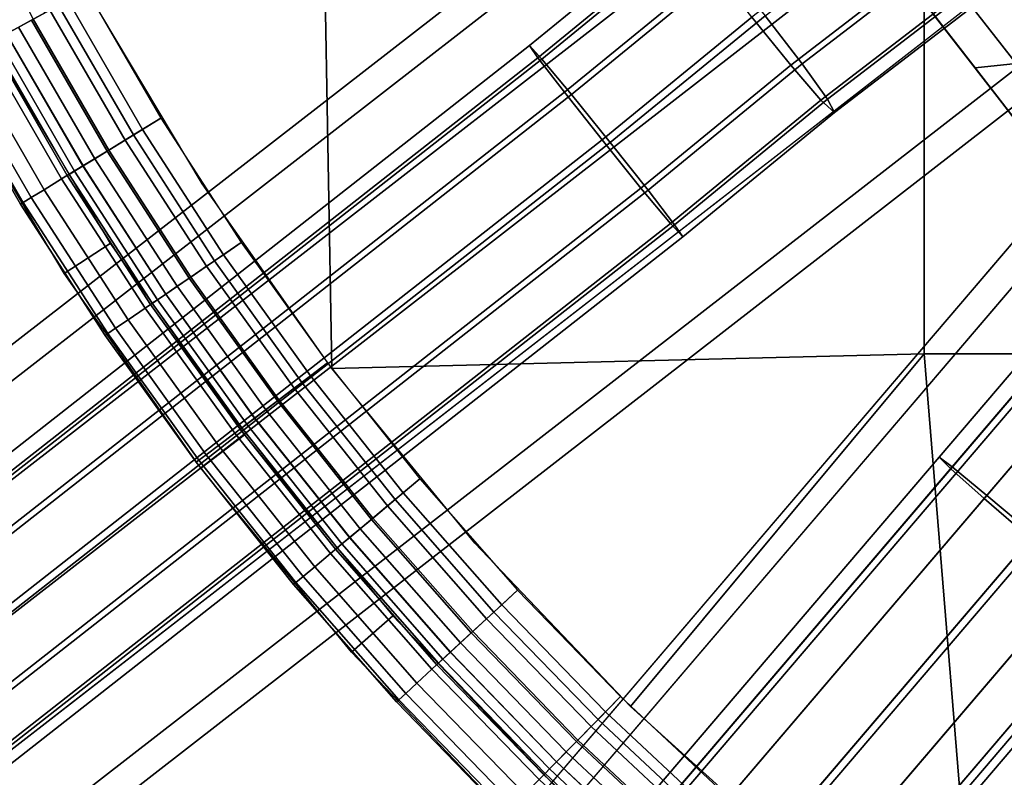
# Model space of a CAD drawing. Extents: x -43.1 to 43.1, y -41.3 to 41.3.
# Tile 357 of 656: x -3.4 to -2.2, y -2.8 to -1.9. Entities that reach past the tile are written whole.
import ezdxf

# ---------------------------------------------------------------- set-up
doc = ezdxf.new("R2010")
doc.units = 0
for name, color, linetype in [('CABLE.1', 18, 'CONTINUOUS'), ('CEILING_SUPPORT', 254, 'CONTINUOUS'), ('METAL_BASE', 254, 'CONTINUOUS')]:
    doc.layers.add(name, color=color, linetype=linetype)

msp = doc.modelspace()

# ---------------------------------------------------------------- linework, layer by layer
at = {"layer": 'CABLE.1'}
for points in [[(-1.144, -1.1003, 27.7714), (-1.1258, -1.1111, 27.8489), (-2.2594, -2.4384, 27.9291), (-2.2762, -2.426, 27.8515)], [(-1.1305, -1.1165, 27.6938), (-1.144, -1.1003, 27.7714), (-2.2762, -2.426, 27.8515), (-2.2614, -2.4407, 27.7738)], [(-1.1258, -1.1111, 27.8489), (-1.0809, -1.146, 27.9057), (-2.2155, -2.4744, 27.986), (-2.2594, -2.4384, 27.9291)], [(-1.0889, -1.1554, 27.637), (-1.1305, -1.1165, 27.6938), (-2.2614, -2.4407, 27.7738), (-2.2189, -2.4784, 27.7169)], [(-1.0809, -1.146, 27.9057), (-1.0212, -1.1957, 27.9265), (-2.1562, -2.5246, 28.0068), (-2.2155, -2.4744, 27.986)], [(-1.0305, -1.2066, 27.6162), (-1.0889, -1.1554, 27.637), (-2.2189, -2.4784, 27.7169), (-2.1601, -2.5292, 27.6961)], [(-3.2312, -1.1707, 9.2673), (-3.216, -1.1976, 9.3415), (-5.593, -2.371, 9.3233), (-5.5941, -2.3371, 9.2492)], [(-3.2279, -1.1807, 9.1876), (-3.2312, -1.1707, 9.2673), (-5.5941, -2.3371, 9.2492), (-5.5803, -2.342, 9.1695)], [(-3.207, -1.2248, 9.1237), (-3.2279, -1.1807, 9.1876), (-5.5803, -2.342, 9.1695), (-5.5554, -2.3842, 9.1057)], [(-3.216, -1.1976, 9.3415), (-3.1862, -1.2542, 9.3904), (-5.5773, -2.4344, 9.3721), (-5.593, -2.371, 9.3233)], [(-3.1739, -1.2912, 9.0928), (-3.207, -1.2248, 9.1237), (-5.5554, -2.3842, 9.1057), (-5.5259, -2.4524, 9.0749)], [(-3.1862, -1.2542, 9.3904), (-3.15, -1.3252, 9.4008), (-5.5512, -2.5104, 9.3825), (-5.5773, -2.4344, 9.3721)], [(-3.1377, -1.3623, 9.1032), (-3.1739, -1.2912, 9.0928), (-5.5259, -2.4524, 9.0749), (-5.4999, -2.5285, 9.0852)], [(-3.15, -1.3252, 9.4008), (-3.1169, -1.3917, 9.3699), (-5.5217, -2.5787, 9.3516), (-5.5512, -2.5104, 9.3825)], [(-3.1079, -1.4188, 9.152), (-3.1377, -1.3623, 9.1032), (-5.4999, -2.5285, 9.0852), (-5.4842, -2.5919, 9.134)], [(-3.1169, -1.3917, 9.3699), (-3.096, -1.4358, 9.306), (-5.4968, -2.6209, 9.2878), (-5.5217, -2.5787, 9.3516)], [(-3.0927, -1.4457, 9.2263), (-3.1079, -1.4188, 9.152), (-5.4842, -2.5919, 9.134), (-5.483, -2.6257, 9.2082)], [(-3.096, -1.4358, 9.306), (-3.0927, -1.4457, 9.2263), (-5.483, -2.6257, 9.2082), (-5.4968, -2.6209, 9.2878)], [(-2.2671, -1.7776, 17.8665), (-2.3147, -1.7155, 17.8478), (-2.5136, -1.8684, 17.8593), (-2.4643, -1.9291, 17.8778)], [(-2.2982, -1.7139, 18.158), (-2.2528, -1.7762, 18.1351), (-2.4498, -1.9276, 18.1464), (-2.4968, -1.8667, 18.1694)], [(-2.6016, -1.7458, 18.0189), (-2.5845, -1.7617, 18.0958), (-2.7797, -1.9216, 18.1074), (-2.7953, -1.9045, 18.0303)], [(-2.5928, -1.7625, 17.9407), (-2.6016, -1.7458, 18.0189), (-2.7953, -1.9045, 18.0303), (-2.7849, -1.9199, 17.9521)], [(-2.5606, -1.8074, 17.8823), (-2.5928, -1.7625, 17.9407), (-2.7849, -1.9199, 17.9521), (-2.7513, -1.9636, 17.8936)], [(-2.5845, -1.7617, 18.0958), (-2.5461, -1.8059, 18.1509), (-2.7423, -1.9666, 18.1625), (-2.7797, -1.9216, 18.1074)], [(-2.2301, -1.8228, 17.9216), (-2.2671, -1.7776, 17.8665), (-2.4643, -1.9291, 17.8778), (-2.4259, -1.9734, 17.9329)], [(-2.2528, -1.7762, 18.1351), (-2.2218, -1.8221, 18.0767), (-2.4175, -1.9725, 18.088), (-2.4498, -1.9276, 18.1464)], [(-2.5136, -1.8684, 17.8593), (-2.5606, -1.8074, 17.8823), (-2.7513, -1.9636, 17.8936), (-2.7035, -2.024, 17.8705)], [(-2.5461, -1.8059, 18.1509), (-2.4968, -1.8667, 18.1694), (-2.693, -2.0274, 18.1811), (-2.7423, -1.9666, 18.1625)], [(-2.2218, -1.8221, 18.0767), (-2.2135, -1.8391, 17.9986), (-2.4088, -1.9893, 18.0098), (-2.4175, -1.9725, 18.088)], [(-2.2135, -1.8391, 17.9986), (-2.2301, -1.8228, 17.9216), (-2.4259, -1.9734, 17.9329), (-2.4088, -1.9893, 18.0098)], [(-2.4643, -1.9291, 17.8778), (-2.5136, -1.8684, 17.8593), (-2.7035, -2.024, 17.8705), (-2.6543, -2.0849, 17.8891)], [(-2.4968, -1.8667, 18.1694), (-2.4498, -1.9276, 18.1464), (-2.6452, -2.0878, 18.158), (-2.693, -2.0274, 18.1811)], [(-2.7953, -1.9045, 18.0303), (-2.7797, -1.9216, 18.1074), (-4.8646, -3.5557, 18.0892), (-4.8767, -3.5359, 18.0122)], [(-2.7849, -1.9199, 17.9521), (-2.7953, -1.9045, 18.0303), (-4.8767, -3.5359, 18.0122), (-4.8641, -3.5496, 17.934)], [(-2.7797, -1.9216, 18.1074), (-2.7423, -1.9666, 18.1625), (-4.8309, -3.6036, 18.1444), (-4.8646, -3.5557, 18.0892)], [(-2.7513, -1.9636, 17.8936), (-2.7849, -1.9199, 17.9521), (-4.8641, -3.5496, 17.934), (-4.8301, -3.593, 17.8755)], [(-2.4259, -1.9734, 17.9329), (-2.4643, -1.9291, 17.8778), (-2.6543, -2.0849, 17.8891), (-2.6169, -2.1298, 17.9443)], [(-2.4498, -1.9276, 18.1464), (-2.4175, -1.9725, 18.088), (-2.6116, -2.1315, 18.0995), (-2.6452, -2.0878, 18.158)], [(-2.7423, -1.9666, 18.1625), (-2.693, -2.0274, 18.1811), (-4.7848, -3.6668, 18.1629), (-4.8309, -3.6036, 18.1444)], [(-2.7035, -2.024, 17.8705), (-2.7513, -1.9636, 17.8936), (-4.8301, -3.593, 17.8755), (-4.7838, -3.6546, 17.8525)], [(-2.4175, -1.9725, 18.088), (-2.4088, -1.9893, 18.0098), (-2.6012, -2.1469, 18.0213), (-2.6116, -2.1315, 18.0995)], [(-2.4088, -1.9893, 18.0098), (-2.4259, -1.9734, 17.9329), (-2.6169, -2.1298, 17.9443), (-2.6012, -2.1469, 18.0213)], [(-2.693, -2.0274, 18.1811), (-2.6452, -2.0878, 18.158), (-4.7385, -3.7284, 18.1399), (-4.7848, -3.6668, 18.1629)], [(-2.6543, -2.0849, 17.8891), (-2.7035, -2.024, 17.8705), (-4.7838, -3.6546, 17.8525), (-4.7377, -3.7178, 17.871)], [(-2.6169, -2.1298, 17.9443), (-2.6543, -2.0849, 17.8891), (-4.7377, -3.7178, 17.871), (-4.704, -3.7658, 17.9262)], [(-2.6452, -2.0878, 18.158), (-2.6116, -2.1315, 18.0995), (-4.7045, -3.7719, 18.0814), (-4.7385, -3.7284, 18.1399)], [(-2.6116, -2.1315, 18.0995), (-2.6012, -2.1469, 18.0213), (-4.6919, -3.7855, 18.0032), (-4.7045, -3.7719, 18.0814)], [(-2.6012, -2.1469, 18.0213), (-2.6169, -2.1298, 17.9443), (-4.704, -3.7658, 17.9262), (-4.6919, -3.7855, 18.0032)], [(-2.2762, -2.426, 27.8515), (-2.2594, -2.4384, 27.9291), (-3.9738, -4.4456, 27.911), (-3.9886, -4.431, 27.8333)], [(-2.2614, -2.4407, 27.7738), (-2.2762, -2.426, 27.8515), (-3.9886, -4.431, 27.8333), (-3.9718, -4.4433, 27.7557)], [(-2.2594, -2.4384, 27.9291), (-2.2155, -2.4744, 27.986), (-3.9313, -4.4834, 27.9678), (-3.9738, -4.4456, 27.911)], [(-2.2189, -2.4784, 27.7169), (-2.2614, -2.4407, 27.7738), (-3.9718, -4.4433, 27.7557), (-3.9278, -4.4793, 27.6989)], [(-2.2155, -2.4744, 27.986), (-2.1562, -2.5246, 28.0068), (-3.8725, -4.5342, 27.9886), (-3.9313, -4.4834, 27.9678)], [(-2.1601, -2.5292, 27.6961), (-2.2189, -2.4784, 27.7169), (-3.9278, -4.4793, 27.6989), (-3.8685, -4.5295, 27.6781)], [(-2.1562, -2.5246, 28.0068), (-2.0974, -2.5753, 27.986), (-3.8132, -4.5843, 27.9678), (-3.8725, -4.5342, 27.9886)], [(-2.1008, -2.5793, 27.7169), (-2.1601, -2.5292, 27.6961), (-3.8685, -4.5295, 27.6781), (-3.8097, -4.5802, 27.6989)], [(-2.0974, -2.5753, 27.986), (-2.0549, -2.6131, 27.9291), (-3.7693, -4.6203, 27.911), (-3.8132, -4.5843, 27.9678)], [(-2.0568, -2.6154, 27.7738), (-2.1008, -2.5793, 27.7169), (-3.8097, -4.5802, 27.6989), (-3.7673, -4.618, 27.7557)], [(-2.0549, -2.6131, 27.9291), (-2.04, -2.6277, 27.8515), (-3.7524, -4.6327, 27.8333), (-3.7693, -4.6203, 27.911)], [(-2.04, -2.6277, 27.8515), (-2.0568, -2.6154, 27.7738), (-3.7673, -4.618, 27.7557), (-3.7524, -4.6327, 27.8333)]]:
    msp.add_3dface(points, dxfattribs=at)
at = {"layer": 'CEILING_SUPPORT'}
for points in [[(-3.0602, -1.5301, 101.9285), (-3.0461, -2.3138, 101.9285), (-3.2105, -2.0797, 101.9285), (-3.357, -1.8339, 101.9285)], [(-3.0602, -1.5301, 101.859), (-3.0461, -2.3138, 101.859), (-3.2105, -2.0797, 101.859), (-3.357, -1.8339, 101.859)], [(-2.2951, -1.5301, 101.9285), (-2.2951, -2.2952, 101.9285), (-3.0461, -2.3138, 101.9285), (-3.0602, -1.5301, 101.9285)], [(-2.2951, -1.5301, 101.859), (-2.2951, -2.2952, 101.859), (-3.0461, -2.3138, 101.859), (-3.0602, -1.5301, 101.859)], [(-2.2951, -1.5301, 101.9285), (-1.5301, -1.5301, 101.9285), (-1.5301, -2.2952, 101.9285), (-2.2951, -2.2952, 101.9285)], [(-2.2951, -1.5301, 101.859), (-1.5301, -1.5301, 101.859), (-1.5301, -2.2952, 101.859), (-2.2951, -2.2952, 101.859)], [(-3.5472, -1.7175, 101.8941), (-3.4974, -1.6934, 101.868), (-3.4101, -1.863, 101.868), (-3.4587, -1.8895, 101.8941)], [(-3.5397, -1.7139, 101.9794), (-3.5125, -1.7007, 101.952), (-3.4248, -1.871, 101.952), (-3.4513, -1.8855, 101.9794)], [(-3.3927, -1.8534, 101.863), (-3.357, -1.8339, 101.859), (-3.2629, -1.9964, 101.859), (-3.2977, -2.0177, 101.863)], [(-3.3808, -1.8469, 101.9312), (-3.357, -1.8339, 101.9285), (-3.2629, -1.9964, 101.9285), (-3.2861, -2.0106, 101.9312)], [(-3.4037, -1.8594, 101.9391), (-3.3808, -1.8469, 101.9312), (-3.2861, -2.0106, 101.9312), (-3.3083, -2.0242, 101.9391)], [(-3.427, -1.8722, 101.8749), (-3.3927, -1.8534, 101.863), (-3.2977, -2.0177, 101.863), (-3.3311, -2.0381, 101.8749)], [(-3.4248, -1.871, 101.952), (-3.4037, -1.8594, 101.9391), (-3.3083, -2.0242, 101.9391), (-3.3289, -2.0368, 101.952)], [(-3.4587, -1.8895, 101.8941), (-3.427, -1.8722, 101.8749), (-3.3311, -2.0381, 101.8749), (-3.3618, -2.0569, 101.8941)], [(-3.4433, -1.8811, 101.9693), (-3.4248, -1.871, 101.952), (-3.3289, -2.0368, 101.952), (-3.3468, -2.0478, 101.9693)], [(-3.4585, -1.8894, 101.9904), (-3.4433, -1.8811, 101.9693), (-3.3468, -2.0478, 101.9693), (-3.3616, -2.0568, 101.9904)], [(-3.4864, -1.9047, 101.9201), (-3.4587, -1.8895, 101.8941), (-3.3618, -2.0569, 101.8941), (-3.3888, -2.0734, 101.9201)], [(-3.4767, -1.8993, 102.0405), (-3.4698, -1.8955, 102.0144), (-3.3726, -2.0635, 102.0144), (-3.3793, -2.0676, 102.0405)], [(-3.4698, -1.8955, 102.0144), (-3.4585, -1.8894, 101.9904), (-3.3616, -2.0568, 101.9904), (-3.3726, -2.0635, 102.0144)], [(-3.5401, -1.934, 103.7716), (-3.479, -1.9006, 103.7716), (-3.3273, -2.1553, 103.7716), (-3.3857, -2.1931, 103.7716)], [(-3.5092, -1.9171, 101.9517), (-3.4864, -1.9047, 101.9201), (-3.3888, -2.0734, 101.9201), (-3.4109, -2.087, 101.9517)], [(-3.479, -1.9006, 102.0676), (-3.4767, -1.8993, 102.0405), (-3.3793, -2.0676, 102.0405), (-3.3816, -2.069, 102.0676)], [(-3.479, -1.9006, 103.7716), (-3.479, -1.9006, 102.0676), (-3.3816, -2.069, 102.0676), (-3.3816, -2.069, 103.7716)], [(-3.5261, -1.9263, 101.9878), (-3.5092, -1.9171, 101.9517), (-3.4109, -2.087, 101.9517), (-3.4274, -2.097, 101.9878)], [(-3.5401, -1.934, 102.0676), (-3.5366, -1.932, 102.0269), (-3.4375, -2.1032, 102.0269), (-3.4409, -2.1053, 102.0676)], [(-3.5401, -1.934, 103.7716), (-3.5401, -1.934, 102.0676), (-3.4409, -2.1053, 102.0676), (-3.4409, -2.1053, 103.7716)], [(-3.5366, -1.932, 102.0269), (-3.5261, -1.9263, 101.9878), (-3.4274, -2.097, 101.9878), (-3.4375, -2.1032, 102.0269)], [(-3.2977, -2.0177, 101.863), (-3.2629, -1.9964, 101.859), (-3.1611, -2.1541, 101.859), (-3.1947, -2.1771, 101.863)], [(-3.2861, -2.0106, 101.9312), (-3.2629, -1.9964, 101.9285), (-3.1611, -2.1541, 101.9285), (-3.1835, -2.1694, 101.9312)], [(-3.3311, -2.0381, 101.8749), (-3.2977, -2.0177, 101.863), (-3.1947, -2.1771, 101.863), (-3.227, -2.1991, 101.8749)], [(-3.3083, -2.0242, 101.9391), (-3.2861, -2.0106, 101.9312), (-3.1835, -2.1694, 101.9312), (-3.205, -2.1841, 101.9391)], [(-3.3289, -2.0368, 101.952), (-3.3083, -2.0242, 101.9391), (-3.205, -2.1841, 101.9391), (-3.2249, -2.1977, 101.952)], [(-3.3618, -2.0569, 101.8941), (-3.3311, -2.0381, 101.8749), (-3.227, -2.1991, 101.8749), (-3.2568, -2.2194, 101.8941)], [(-3.3468, -2.0478, 101.9693), (-3.3289, -2.0368, 101.952), (-3.2249, -2.1977, 101.952), (-3.2423, -2.2095, 101.9693)], [(-3.3888, -2.0734, 101.9201), (-3.3618, -2.0569, 101.8941), (-3.2568, -2.2194, 101.8941), (-3.283, -2.2372, 101.9201)], [(-3.3726, -2.0635, 102.0144), (-3.3616, -2.0568, 101.9904), (-3.2566, -2.2193, 101.9904), (-3.2672, -2.2265, 102.0144)], [(-3.3616, -2.0568, 101.9904), (-3.3468, -2.0478, 101.9693), (-3.2423, -2.2095, 101.9693), (-3.2566, -2.2193, 101.9904)], [(-3.3816, -2.069, 102.0676), (-3.3793, -2.0676, 102.0405), (-3.2738, -2.231, 102.0405), (-3.276, -2.2325, 102.0676)], [(-3.3816, -2.069, 103.7716), (-3.3816, -2.069, 102.0676), (-3.276, -2.2325, 102.0676), (-3.276, -2.2325, 103.7716)], [(-3.3793, -2.0676, 102.0405), (-3.3726, -2.0635, 102.0144), (-3.2672, -2.2265, 102.0144), (-3.2738, -2.231, 102.0405)], [(-3.4109, -2.087, 101.9517), (-3.3888, -2.0734, 101.9201), (-3.283, -2.2372, 101.9201), (-3.3044, -2.2518, 101.9517)], [(-3.4375, -2.1032, 102.0269), (-3.4274, -2.097, 101.9878), (-3.3203, -2.2627, 101.9878), (-3.3302, -2.2694, 102.0269)], [(-3.4274, -2.097, 101.9878), (-3.4109, -2.087, 101.9517), (-3.3044, -2.2518, 101.9517), (-3.3203, -2.2627, 101.9878)], [(-3.4409, -2.1053, 102.0676), (-3.4375, -2.1032, 102.0269), (-3.3302, -2.2694, 102.0269), (-3.3335, -2.2716, 102.0676)], [(-3.4409, -2.1053, 103.7716), (-3.4409, -2.1053, 102.0676), (-3.3335, -2.2716, 102.0676), (-3.3335, -2.2716, 103.7716)], [(-3.1569, -2.3979, 103.7716), (-3.2123, -2.44, 103.7716), (-3.3857, -2.1931, 103.7716), (-3.3273, -2.1553, 103.7716)], [(-3.1947, -2.1771, 101.863), (-3.1611, -2.1541, 101.859), (-3.0515, -2.3066, 101.859), (-3.084, -2.3312, 101.863)], [(-3.1835, -2.1694, 101.9312), (-3.1611, -2.1541, 101.9285), (-3.0515, -2.3066, 101.9285), (-3.0732, -2.323, 101.9312)], [(-3.205, -2.1841, 101.9391), (-3.1835, -2.1694, 101.9312), (-3.0732, -2.323, 101.9312), (-3.094, -2.3387, 101.9391)], [(-3.227, -2.1991, 101.8749), (-3.1947, -2.1771, 101.863), (-3.084, -2.3312, 101.863), (-3.1152, -2.3548, 101.8749)], [(-3.2249, -2.1977, 101.952), (-3.205, -2.1841, 101.9391), (-3.094, -2.3387, 101.9391), (-3.1132, -2.3532, 101.952)], [(-3.2568, -2.2194, 101.8941), (-3.227, -2.1991, 101.8749), (-3.1152, -2.3548, 101.8749), (-3.144, -2.3765, 101.8941)], [(-3.2566, -2.2193, 101.9904), (-3.2423, -2.2095, 101.9693), (-3.13, -2.366, 101.9693), (-3.1438, -2.3764, 101.9904)], [(-3.2423, -2.2095, 101.9693), (-3.2249, -2.1977, 101.952), (-3.1132, -2.3532, 101.952), (-3.13, -2.366, 101.9693)], [(-3.283, -2.2372, 101.9201), (-3.2568, -2.2194, 101.8941), (-3.144, -2.3765, 101.8941), (-3.1692, -2.3956, 101.9201)], [(-3.2672, -2.2265, 102.0144), (-3.2566, -2.2193, 101.9904), (-3.1438, -2.3764, 101.9904), (-3.1541, -2.3841, 102.0144)], [(-3.276, -2.2325, 102.0676), (-3.2738, -2.231, 102.0405), (-3.1604, -2.3889, 102.0405), (-3.1625, -2.3905, 102.0676)], [(-3.276, -2.2325, 103.7716), (-3.276, -2.2325, 102.0676), (-3.1625, -2.3905, 102.0676), (-3.1625, -2.3905, 103.7716)], [(-3.2738, -2.231, 102.0405), (-3.2672, -2.2265, 102.0144), (-3.1541, -2.3841, 102.0144), (-3.1604, -2.3889, 102.0405)], [(-3.3044, -2.2518, 101.9517), (-3.283, -2.2372, 101.9201), (-3.1692, -2.3956, 101.9201), (-3.1899, -2.4113, 101.9517)], [(-3.3203, -2.2627, 101.9878), (-3.3044, -2.2518, 101.9517), (-3.1899, -2.4113, 101.9517), (-3.2053, -2.4229, 101.9878)], [(-3.3335, -2.2716, 102.0676), (-3.3302, -2.2694, 102.0269), (-3.2148, -2.43, 102.0269), (-3.218, -2.4325, 102.0676)], [(-3.3335, -2.2716, 103.7716), (-3.3335, -2.2716, 102.0676), (-3.218, -2.4325, 102.0676), (-3.218, -2.4325, 103.7716)], [(-3.3302, -2.2694, 102.0269), (-3.3203, -2.2627, 101.9878), (-3.2053, -2.4229, 101.9878), (-3.2148, -2.43, 102.0269)], [(-3.0461, -2.3138, 101.9285), (-2.2951, -2.2952, 101.9285), (-2.6673, -2.7419, 101.9285), (-2.8647, -2.5349, 101.9285)], [(-3.0461, -2.3138, 101.859), (-2.2951, -2.2952, 101.859), (-2.6673, -2.7419, 101.859), (-2.8647, -2.5349, 101.859)], [(-2.6673, -2.7419, 101.9285), (-2.2951, -2.2952, 101.9285), (-2.2288, -3.1088, 101.9285), (-2.4549, -2.9336, 101.9285)], [(-2.6673, -2.7419, 101.859), (-2.2951, -2.2952, 101.859), (-2.2288, -3.1088, 101.859), (-2.4549, -2.9336, 101.859)], [(-1.5301, -2.2952, 101.9285), (-1.5301, -3.0602, 101.9285), (-2.2288, -3.1088, 101.9285), (-2.2951, -2.2952, 101.9285)], [(-1.5301, -2.2952, 101.859), (-1.5301, -3.0602, 101.859), (-2.2288, -3.1088, 101.859), (-2.2951, -2.2952, 101.859)], [(-3.084, -2.3312, 101.863), (-3.0515, -2.3066, 101.859), (-2.9347, -2.4536, 101.859), (-2.9659, -2.4797, 101.863)], [(-3.0732, -2.323, 101.9312), (-3.0515, -2.3066, 101.9285), (-2.9347, -2.4536, 101.9285), (-2.9555, -2.471, 101.9312)], [(-3.1152, -2.3548, 101.8749), (-3.084, -2.3312, 101.863), (-2.9659, -2.4797, 101.863), (-2.9959, -2.5048, 101.8749)], [(-3.094, -2.3387, 101.9391), (-3.0732, -2.323, 101.9312), (-2.9555, -2.471, 101.9312), (-2.9755, -2.4877, 101.9391)], [(-3.1132, -2.3532, 101.952), (-3.094, -2.3387, 101.9391), (-2.9755, -2.4877, 101.9391), (-2.994, -2.5032, 101.952)], [(-3.144, -2.3765, 101.8941), (-3.1152, -2.3548, 101.8749), (-2.9959, -2.5048, 101.8749), (-3.0236, -2.528, 101.8941)], [(-3.13, -2.366, 101.9693), (-3.1132, -2.3532, 101.952), (-2.994, -2.5032, 101.952), (-3.0101, -2.5167, 101.9693)], [(-3.1438, -2.3764, 101.9904), (-3.13, -2.366, 101.9693), (-3.0101, -2.5167, 101.9693), (-3.0234, -2.5278, 101.9904)], [(-3.1692, -2.3956, 101.9201), (-3.144, -2.3765, 101.8941), (-3.0236, -2.528, 101.8941), (-3.0479, -2.5482, 101.9201)], [(-3.1604, -2.3889, 102.0405), (-3.1541, -2.3841, 102.0144), (-3.0333, -2.536, 102.0144), (-3.0394, -2.5411, 102.0405)], [(-3.1541, -2.3841, 102.0144), (-3.1438, -2.3764, 101.9904), (-3.0234, -2.5278, 101.9904), (-3.0333, -2.536, 102.0144)], [(-3.1899, -2.4113, 101.9517), (-3.1692, -2.3956, 101.9201), (-3.0479, -2.5482, 101.9201), (-3.0678, -2.5649, 101.9517)], [(-3.1625, -2.3905, 102.0676), (-3.1604, -2.3889, 102.0405), (-3.0394, -2.5411, 102.0405), (-3.0414, -2.5428, 102.0676)], [(-3.1625, -2.3905, 103.7716), (-3.1625, -2.3905, 102.0676), (-3.0414, -2.5428, 102.0676), (-3.0414, -2.5428, 103.7716)], [(-3.2123, -2.44, 103.7716), (-3.1569, -2.3979, 103.7716), (-2.9689, -2.6271, 103.7716), (-3.021, -2.6732, 103.7716)], [(-3.2053, -2.4229, 101.9878), (-3.1899, -2.4113, 101.9517), (-3.0678, -2.5649, 101.9517), (-3.0826, -2.5772, 101.9878)], [(-3.218, -2.4325, 102.0676), (-3.2148, -2.43, 102.0269), (-3.0917, -2.5849, 102.0269), (-3.0948, -2.5874, 102.0676)], [(-3.218, -2.4325, 103.7716), (-3.218, -2.4325, 102.0676), (-3.0948, -2.5874, 102.0676), (-3.0948, -2.5874, 103.7716)], [(-3.2148, -2.43, 102.0269), (-3.2053, -2.4229, 101.9878), (-3.0826, -2.5772, 101.9878), (-3.0917, -2.5849, 102.0269)], [(-2.9659, -2.4797, 101.863), (-2.9347, -2.4536, 101.859), (-2.8108, -2.5946, 101.859), (-2.8407, -2.6223, 101.863)], [(-2.9555, -2.471, 101.9312), (-2.9347, -2.4536, 101.9285), (-2.8108, -2.5946, 101.9285), (-2.8307, -2.613, 101.9312)], [(-2.9755, -2.4877, 101.9391), (-2.9555, -2.471, 101.9312), (-2.8307, -2.613, 101.9312), (-2.8499, -2.6307, 101.9391)], [(-2.9959, -2.5048, 101.8749), (-2.9659, -2.4797, 101.863), (-2.8407, -2.6223, 101.863), (-2.8694, -2.6488, 101.8749)], [(-2.994, -2.5032, 101.952), (-2.9755, -2.4877, 101.9391), (-2.8499, -2.6307, 101.9391), (-2.8675, -2.6471, 101.952)], [(-3.0236, -2.528, 101.8941), (-2.9959, -2.5048, 101.8749), (-2.8694, -2.6488, 101.8749), (-2.8959, -2.6733, 101.8941)], [(-3.0101, -2.5167, 101.9693), (-2.994, -2.5032, 101.952), (-2.8675, -2.6471, 101.952), (-2.883, -2.6614, 101.9693)], [(-3.0234, -2.5278, 101.9904), (-3.0101, -2.5167, 101.9693), (-2.883, -2.6614, 101.9693), (-2.8957, -2.6731, 101.9904)], [(-3.0479, -2.5482, 101.9201), (-3.0236, -2.528, 101.8941), (-2.8959, -2.6733, 101.8941), (-2.9192, -2.6947, 101.9201)], [(-3.0333, -2.536, 102.0144), (-3.0234, -2.5278, 101.9904), (-2.8957, -2.6731, 101.9904), (-2.9052, -2.6818, 102.0144)], [(-3.0414, -2.5428, 102.0676), (-3.0394, -2.5411, 102.0405), (-2.911, -2.6872, 102.0405), (-2.913, -2.689, 102.0676)], [(-3.0414, -2.5428, 103.7716), (-3.0414, -2.5428, 102.0676), (-2.913, -2.689, 102.0676), (-2.913, -2.689, 103.7716)], [(-3.0394, -2.5411, 102.0405), (-3.0333, -2.536, 102.0144), (-2.9052, -2.6818, 102.0144), (-2.911, -2.6872, 102.0405)], [(-3.0678, -2.5649, 101.9517), (-3.0479, -2.5482, 101.9201), (-2.9192, -2.6947, 101.9201), (-2.9382, -2.7123, 101.9517)], [(-3.0826, -2.5772, 101.9878), (-3.0678, -2.5649, 101.9517), (-2.9382, -2.7123, 101.9517), (-2.9524, -2.7254, 101.9878)], [(-3.0917, -2.5849, 102.0269), (-3.0826, -2.5772, 101.9878), (-2.9524, -2.7254, 101.9878), (-2.9611, -2.7334, 102.0269)], [(-3.0948, -2.5874, 102.0676), (-3.0917, -2.5849, 102.0269), (-2.9611, -2.7334, 102.0269), (-2.9641, -2.7362, 102.0676)], [(-3.0948, -2.5874, 103.7716), (-3.0948, -2.5874, 102.0676), (-2.9641, -2.7362, 102.0676), (-2.9641, -2.7362, 103.7716)], [(-2.8407, -2.6223, 101.863), (-2.8108, -2.5946, 101.859), (-2.6801, -2.7294, 101.859), (-2.7086, -2.7585, 101.863)], [(-2.8307, -2.613, 101.9312), (-2.8108, -2.5946, 101.9285), (-2.6801, -2.7294, 101.9285), (-2.6991, -2.7488, 101.9312)], [(-2.8499, -2.6307, 101.9391), (-2.8307, -2.613, 101.9312), (-2.6991, -2.7488, 101.9312), (-2.7174, -2.7674, 101.9391)], [(-3.021, -2.6732, 103.7716), (-2.9689, -2.6271, 103.7716), (-2.7643, -2.8416, 103.7716), (-2.8128, -2.8915, 103.7716)], [(-2.8694, -2.6488, 101.8749), (-2.8407, -2.6223, 101.863), (-2.7086, -2.7585, 101.863), (-2.736, -2.7864, 101.8749)], [(-2.8675, -2.6471, 101.952), (-2.8499, -2.6307, 101.9391), (-2.7174, -2.7674, 101.9391), (-2.7342, -2.7846, 101.952)], [(-2.8959, -2.6733, 101.8941), (-2.8694, -2.6488, 101.8749), (-2.736, -2.7864, 101.8749), (-2.7613, -2.8121, 101.8941)], [(-2.883, -2.6614, 101.9693), (-2.8675, -2.6471, 101.952), (-2.7342, -2.7846, 101.952), (-2.749, -2.7996, 101.9693)], [(-2.8957, -2.6731, 101.9904), (-2.883, -2.6614, 101.9693), (-2.749, -2.7996, 101.9693), (-2.7611, -2.812, 101.9904)], [(-2.9192, -2.6947, 101.9201), (-2.8959, -2.6733, 101.8941), (-2.7613, -2.8121, 101.8941), (-2.7834, -2.8347, 101.9201)], [(-2.911, -2.6872, 102.0405), (-2.9052, -2.6818, 102.0144), (-2.7701, -2.8211, 102.0144), (-2.7756, -2.8268, 102.0405)], [(-2.9052, -2.6818, 102.0144), (-2.8957, -2.6731, 101.9904), (-2.7611, -2.812, 101.9904), (-2.7701, -2.8211, 102.0144)], [(-2.9382, -2.7123, 101.9517), (-2.9192, -2.6947, 101.9201), (-2.7834, -2.8347, 101.9201), (-2.8016, -2.8532, 101.9517)], [(-2.913, -2.689, 102.0676), (-2.911, -2.6872, 102.0405), (-2.7756, -2.8268, 102.0405), (-2.7775, -2.8287, 102.0676)], [(-2.913, -2.689, 103.7716), (-2.913, -2.689, 102.0676), (-2.7775, -2.8287, 102.0676), (-2.7775, -2.8287, 103.7716)], [(-2.9524, -2.7254, 101.9878), (-2.9382, -2.7123, 101.9517), (-2.8016, -2.8532, 101.9517), (-2.8151, -2.867, 101.9878)], [(-2.9641, -2.7362, 102.0676), (-2.9611, -2.7334, 102.0269), (-2.8234, -2.8754, 102.0269), (-2.8262, -2.8783, 102.0676)], [(-2.9611, -2.7334, 102.0269), (-2.9524, -2.7254, 101.9878), (-2.8151, -2.867, 101.9878), (-2.8234, -2.8754, 102.0269)], [(-2.7086, -2.7585, 101.863), (-2.6801, -2.7294, 101.859), (-2.5429, -2.8576, 101.859), (-2.57, -2.8881, 101.863)], [(-2.6991, -2.7488, 101.9312), (-2.6801, -2.7294, 101.9285), (-2.5429, -2.8576, 101.9285), (-2.5609, -2.8779, 101.9312)], [(-2.9641, -2.7362, 103.7716), (-2.9641, -2.7362, 102.0676), (-2.8262, -2.8783, 102.0676), (-2.8262, -2.8783, 103.7716)], [(-2.736, -2.7864, 101.8749), (-2.7086, -2.7585, 101.863), (-2.57, -2.8881, 101.863), (-2.596, -2.9173, 101.8749)], [(-2.7174, -2.7674, 101.9391), (-2.6991, -2.7488, 101.9312), (-2.5609, -2.8779, 101.9312), (-2.5783, -2.8974, 101.9391)], [(-2.7342, -2.7846, 101.952), (-2.7174, -2.7674, 101.9391), (-2.5783, -2.8974, 101.9391), (-2.5943, -2.9154, 101.952)], [(-2.7613, -2.8121, 101.8941), (-2.736, -2.7864, 101.8749), (-2.596, -2.9173, 101.8749), (-2.62, -2.9442, 101.8941)], [(-2.749, -2.7996, 101.9693), (-2.7342, -2.7846, 101.952), (-2.5943, -2.9154, 101.952), (-2.6083, -2.9311, 101.9693)], [(-2.7611, -2.812, 101.9904), (-2.749, -2.7996, 101.9693), (-2.6083, -2.9311, 101.9693), (-2.6198, -2.9441, 101.9904)], [(-2.7834, -2.8347, 101.9201), (-2.7613, -2.8121, 101.8941), (-2.62, -2.9442, 101.8941), (-2.641, -2.9679, 101.9201)], [(-2.7756, -2.8268, 102.0405), (-2.7701, -2.8211, 102.0144), (-2.6283, -2.9537, 102.0144), (-2.6336, -2.9596, 102.0405)], [(-2.7701, -2.8211, 102.0144), (-2.7611, -2.812, 101.9904), (-2.6198, -2.9441, 101.9904), (-2.6283, -2.9537, 102.0144)], [(-2.7775, -2.8287, 102.0676), (-2.7756, -2.8268, 102.0405), (-2.6336, -2.9596, 102.0405), (-2.6354, -2.9616, 102.0676)], [(-2.7775, -2.8287, 103.7716), (-2.7775, -2.8287, 102.0676), (-2.6354, -2.9616, 102.0676), (-2.6354, -2.9616, 103.7716)]]:
    msp.add_3dface(points, dxfattribs=at)
at = {"layer": 'METAL_BASE'}
for points in [[(-17.3984, -4.0487, 47.6531), (-17.4075, -4.0136, 47.518), (-1.6946, 0.05, 47.518), (-1.6855, 0.015, 47.6531)], [(-17.4075, -4.0136, 47.518), (-17.3984, -4.0487, 47.3829), (-1.6855, 0.015, 47.3829), (-1.6946, 0.05, 47.518)], [(-17.3736, -4.1444, 47.7519), (-17.3984, -4.0487, 47.6531), (-1.6855, 0.015, 47.6531), (-1.6607, -0.0808, 47.7519)], [(-17.3984, -4.0487, 47.3829), (-17.3736, -4.1444, 47.2841), (-1.6607, -0.0808, 47.2841), (-1.6855, 0.015, 47.3829)], [(-17.3398, -4.2751, 47.7881), (-17.3736, -4.1444, 47.7519), (-1.6607, -0.0808, 47.7519), (-1.6269, -0.2115, 47.7881)], [(-17.3736, -4.1444, 47.2841), (-17.3398, -4.2751, 47.2479), (-1.6269, -0.2115, 47.2479), (-1.6607, -0.0808, 47.2841)], [(-17.306, -4.4059, 47.7519), (-17.3398, -4.2751, 47.7881), (-1.6269, -0.2115, 47.7881), (-1.5931, -0.3423, 47.7519)], [(-17.3398, -4.2751, 47.2479), (-17.306, -4.4059, 47.2841), (-1.5931, -0.3423, 47.2841), (-1.6269, -0.2115, 47.2479)], [(-16.2419, -7.4361, 11.6531), (-16.2578, -7.4035, 11.518), (-1.6705, -0.2888, 11.518), (-1.6546, -0.3214, 11.6531)], [(-16.2578, -7.4035, 11.518), (-16.2419, -7.4361, 11.3829), (-1.6546, -0.3214, 11.3829), (-1.6705, -0.2888, 11.518)], [(-16.1986, -7.5249, 11.7519), (-16.2419, -7.4361, 11.6531), (-1.6546, -0.3214, 11.6531), (-1.6113, -0.4102, 11.7519)], [(-16.2419, -7.4361, 11.3829), (-16.1986, -7.5249, 11.2841), (-1.6113, -0.4102, 11.2841), (-1.6546, -0.3214, 11.3829)], [(-17.2813, -4.5016, 47.6531), (-17.306, -4.4059, 47.7519), (-1.5931, -0.3423, 47.7519), (-1.5684, -0.438, 47.6531)], [(-17.306, -4.4059, 47.2841), (-17.2813, -4.5016, 47.3829), (-1.5684, -0.438, 47.3829), (-1.5931, -0.3423, 47.2841)], [(-16.1394, -7.6463, 11.7881), (-16.1986, -7.5249, 11.7519), (-1.6113, -0.4102, 11.7519), (-1.5521, -0.5316, 11.7881)], [(-16.1986, -7.5249, 11.2841), (-16.1394, -7.6463, 11.2479), (-1.5521, -0.5316, 11.2479), (-1.6113, -0.4102, 11.2841)], [(-17.2722, -4.5366, 47.518), (-17.2813, -4.5016, 47.6531), (-1.5684, -0.438, 47.6531), (-1.5593, -0.473, 47.518)], [(-17.2813, -4.5016, 47.3829), (-17.2722, -4.5366, 47.518), (-1.5593, -0.473, 47.518), (-1.5684, -0.438, 47.3829)], [(-16.0802, -7.7677, 11.7519), (-16.1394, -7.6463, 11.7881), (-1.5521, -0.5316, 11.7881), (-1.4929, -0.653, 11.7519)], [(-16.1394, -7.6463, 11.2479), (-16.0802, -7.7677, 11.2841), (-1.4929, -0.653, 11.2841), (-1.5521, -0.5316, 11.2479)], [(-16.0369, -7.8566, 11.6531), (-16.0802, -7.7677, 11.7519), (-1.4929, -0.653, 11.7519), (-1.4496, -0.7419, 11.6531)], [(-16.0802, -7.7677, 11.2841), (-16.0369, -7.8566, 11.3829), (-1.4496, -0.7419, 11.3829), (-1.4929, -0.653, 11.2841)], [(-26.1197, -19.9225, 20.447), (-26.1419, -19.8939, 20.312), (-1.468, -0.7437, 20.312), (-1.4459, -0.7723, 20.447)], [(-26.1419, -19.8939, 20.312), (-26.1197, -19.9225, 20.1769), (-1.4459, -0.7723, 20.1769), (-1.468, -0.7437, 20.312)], [(-16.021, -7.8891, 11.518), (-16.0369, -7.8566, 11.6531), (-1.4496, -0.7419, 11.6531), (-1.4337, -0.7744, 11.518)], [(-16.0369, -7.8566, 11.3829), (-16.021, -7.8891, 11.518), (-1.4337, -0.7744, 11.518), (-1.4496, -0.7419, 11.3829)], [(-26.0591, -20.0006, 20.5459), (-26.1197, -19.9225, 20.447), (-1.4459, -0.7723, 20.447), (-1.3852, -0.8504, 20.5459)], [(-26.1197, -19.9225, 20.1769), (-26.0591, -20.0006, 20.0781), (-1.3852, -0.8504, 20.0781), (-1.4459, -0.7723, 20.1769)], [(-25.9763, -20.1073, 20.5821), (-26.0591, -20.0006, 20.5459), (-1.3852, -0.8504, 20.5459), (-1.3024, -0.9571, 20.5821)], [(-26.0591, -20.0006, 20.0781), (-25.9763, -20.1073, 20.0419), (-1.3024, -0.9571, 20.0419), (-1.3852, -0.8504, 20.0781)], [(-25.8935, -20.214, 20.5459), (-25.9763, -20.1073, 20.5821), (-1.3024, -0.9571, 20.5821), (-1.2196, -1.0637, 20.5459)], [(-25.9763, -20.1073, 20.0419), (-25.8935, -20.214, 20.0781), (-1.2196, -1.0637, 20.0781), (-1.3024, -0.9571, 20.0419)], [(-27.3869, -31.72, 30.241), (-27.4144, -31.6965, 30.106), (-1.2503, -1.0623, 30.106), (-1.2228, -1.0858, 30.241)], [(-27.4144, -31.6965, 30.106), (-27.3869, -31.72, 29.9709), (-1.2228, -1.0858, 29.9709), (-1.2503, -1.0623, 30.106)], [(-25.8329, -20.2921, 20.447), (-25.8935, -20.214, 20.5459), (-1.2196, -1.0637, 20.5459), (-1.159, -1.1418, 20.447)], [(-25.8935, -20.214, 20.0781), (-25.8329, -20.2921, 20.1769), (-1.159, -1.1418, 20.1769), (-1.2196, -1.0637, 20.0781)], [(-2.2451, -1.8414, 20.6832), (-1.2184, -1.0654, 20.734), (-1.1425, -1.1631, 20.671), (-2.1784, -1.9273, 20.6278)], [(-2.1784, -1.9273, 19.9962), (-1.1425, -1.1631, 19.953), (-1.2184, -1.0654, 19.89), (-2.2451, -1.8414, 19.9407)], [(-27.3117, -31.7842, 30.3399), (-27.3869, -31.72, 30.241), (-1.2228, -1.0858, 30.241), (-1.1476, -1.15, 30.3399)], [(-27.3869, -31.72, 29.9709), (-27.3117, -31.7842, 29.872), (-1.1476, -1.15, 29.872), (-1.2228, -1.0858, 29.9709)], [(-25.8107, -20.3207, 20.312), (-25.8329, -20.2921, 20.447), (-1.159, -1.1418, 20.447), (-1.1368, -1.1704, 20.312)], [(-25.8329, -20.2921, 20.1769), (-25.8107, -20.3207, 20.312), (-1.1368, -1.1704, 20.312), (-1.159, -1.1418, 20.1769)], [(-27.209, -31.8719, 30.3761), (-27.3117, -31.7842, 30.3399), (-1.1476, -1.15, 30.3399), (-1.0449, -1.2377, 30.3761)], [(-27.3117, -31.7842, 29.872), (-27.209, -31.8719, 29.8358), (-1.0449, -1.2377, 29.8358), (-1.1476, -1.15, 29.872)], [(-27.1063, -31.9597, 30.3399), (-27.209, -31.8719, 30.3761), (-1.0449, -1.2377, 30.3761), (-0.9422, -1.3254, 30.3399)], [(-27.209, -31.8719, 29.8358), (-27.1063, -31.9597, 29.872), (-0.9422, -1.3254, 29.872), (-1.0449, -1.2377, 29.8358)], [(-15.5062, -28.9604, 39.447), (-15.5382, -28.9436, 39.312), (-1.0275, -1.2855, 39.312), (-0.9954, -1.3023, 39.447)], [(-15.5382, -28.9436, 39.312), (-15.5062, -28.9604, 39.1769), (-0.9954, -1.3023, 39.1769), (-1.0275, -1.2855, 39.312)], [(-15.4187, -29.0063, 39.5459), (-15.5062, -28.9604, 39.447), (-0.9954, -1.3023, 39.447), (-0.9079, -1.3482, 39.5459)], [(-15.5062, -28.9604, 39.1769), (-15.4187, -29.0063, 39.0781), (-0.9079, -1.3482, 39.0781), (-0.9954, -1.3023, 39.1769)], [(-27.0311, -32.0239, 30.241), (-27.1063, -31.9597, 30.3399), (-0.9422, -1.3254, 30.3399), (-0.867, -1.3896, 30.241)], [(-27.1063, -31.9597, 29.872), (-27.0311, -32.0239, 29.9709), (-0.867, -1.3896, 29.9709), (-0.9422, -1.3254, 29.872)], [(-15.2991, -29.0691, 39.5821), (-15.4187, -29.0063, 39.5459), (-0.9079, -1.3482, 39.5459), (-0.7883, -1.411, 39.5821)], [(-15.4187, -29.0063, 39.0781), (-15.2991, -29.0691, 39.0419), (-0.7883, -1.411, 39.0419), (-0.9079, -1.3482, 39.0781)], [(-27.0036, -32.0474, 30.106), (-27.0311, -32.0239, 30.241), (-0.867, -1.3896, 30.241), (-0.8395, -1.4131, 30.106)], [(-27.0311, -32.0239, 29.9709), (-27.0036, -32.0474, 30.106), (-0.8395, -1.4131, 30.106), (-0.867, -1.3896, 29.9709)], [(-15.1795, -29.1318, 39.5459), (-15.2991, -29.0691, 39.5821), (-0.7883, -1.411, 39.5821), (-0.6687, -1.4737, 39.5459)], [(-15.2991, -29.0691, 39.0419), (-15.1795, -29.1318, 39.0781), (-0.6687, -1.4737, 39.0781), (-0.7883, -1.411, 39.0419)], [(-5.1929, -17.0918, 47.6531), (-5.2278, -17.0821, 47.518), (-0.8906, -1.4425, 47.518), (-0.8557, -1.4522, 47.6531)], [(-5.2278, -17.0821, 47.518), (-5.1929, -17.0918, 47.3829), (-0.8557, -1.4522, 47.3829), (-0.8906, -1.4425, 47.518)], [(-5.0977, -17.1182, 47.7519), (-5.1929, -17.0918, 47.6531), (-0.8557, -1.4522, 47.6531), (-0.7604, -1.4786, 47.7519)], [(-5.1929, -17.0918, 47.3829), (-5.0977, -17.1182, 47.2841), (-0.7604, -1.4786, 47.2841), (-0.8557, -1.4522, 47.3829)], [(-15.0919, -29.1777, 39.447), (-15.1795, -29.1318, 39.5459), (-0.6687, -1.4737, 39.5459), (-0.5811, -1.5197, 39.447)], [(-15.1795, -29.1318, 39.0781), (-15.0919, -29.1777, 39.1769), (-0.5811, -1.5197, 39.1769), (-0.6687, -1.4737, 39.0781)], [(-4.9675, -17.1543, 47.7881), (-5.0977, -17.1182, 47.7519), (-0.7604, -1.4786, 47.7519), (-0.6303, -1.5147, 47.7881)], [(-5.0977, -17.1182, 47.2841), (-4.9675, -17.1543, 47.2479), (-0.6303, -1.5147, 47.2479), (-0.7604, -1.4786, 47.2841)], [(-15.0599, -29.1945, 39.312), (-15.0919, -29.1777, 39.447), (-0.5811, -1.5197, 39.447), (-0.5491, -1.5365, 39.312)], [(-15.0919, -29.1777, 39.1769), (-15.0599, -29.1945, 39.312), (-0.5491, -1.5365, 39.312), (-0.5811, -1.5197, 39.1769)], [(-4.8374, -17.1904, 47.7519), (-4.9675, -17.1543, 47.7881), (-0.6303, -1.5147, 47.7881), (-0.5002, -1.5508, 47.7519)], [(-4.9675, -17.1543, 47.2479), (-4.8374, -17.1904, 47.2841), (-0.5002, -1.5508, 47.2841), (-0.6303, -1.5147, 47.2479)], [(-2.1537, -2.0314, 20.2058), (-2.3541, -1.7733, 19.9684), (-2.5544, -1.5151, 20.2058), (-2.4779, -1.6137, 20.5899)], [(-4.7421, -17.2168, 47.6531), (-4.8374, -17.1904, 47.7519), (-0.5002, -1.5508, 47.7519), (-0.4049, -1.5772, 47.6531)], [(-4.8374, -17.1904, 47.2841), (-4.7421, -17.2168, 47.3829), (-0.4049, -1.5772, 47.3829), (-0.5002, -1.5508, 47.2841)], [(-4.7072, -17.2265, 47.518), (-4.7421, -17.2168, 47.6531), (-0.4049, -1.5772, 47.6531), (-0.37, -1.5869, 47.518)], [(-4.7421, -17.2168, 47.3829), (-4.7072, -17.2265, 47.518), (-0.37, -1.5869, 47.518), (-0.4049, -1.5772, 47.3829)], [(-2.3541, -1.7733, 20.6555), (-2.289, -1.8571, 20.6387), (-2.2303, -1.9328, 20.5899), (-2.4779, -1.6137, 20.5899)], [(-2.1537, -2.0314, 20.2058), (-2.4779, -1.6137, 20.5899), (-2.2303, -1.9328, 20.5899)], [(-2.2303, -1.9328, 20.034), (-2.289, -1.8571, 19.9852), (-2.3541, -1.7733, 19.9684), (-2.1537, -2.0314, 20.2058)], [(-2.2303, -1.9328, 20.5899), (-2.289, -1.8571, 20.6387), (-2.2451, -1.8414, 20.6832), (-2.1784, -1.9273, 20.6278)], [(-2.289, -1.8571, 19.9852), (-2.2303, -1.9328, 20.034), (-2.1784, -1.9273, 19.9962), (-2.2451, -1.8414, 19.9407)], [(-2.1837, -1.9928, 20.5139), (-2.2303, -1.9328, 20.5899), (-2.1784, -1.9273, 20.6278), (-2.1254, -1.9955, 20.5414)], [(-2.2303, -1.9328, 20.034), (-2.1837, -1.9928, 20.11), (-2.1254, -1.9955, 20.0825), (-2.1784, -1.9273, 19.9962)], [(-2.2303, -1.9328, 20.5899), (-2.1837, -1.9928, 20.5139), (-2.1537, -2.0314, 20.4181), (-2.1537, -2.0314, 20.2058)], [(-2.1537, -2.0314, 20.2058), (-2.1837, -1.9928, 20.11), (-2.2303, -1.9328, 20.034)]]:
    msp.add_3dface(points, dxfattribs=at)

doc.saveas('drawing.dxf')
